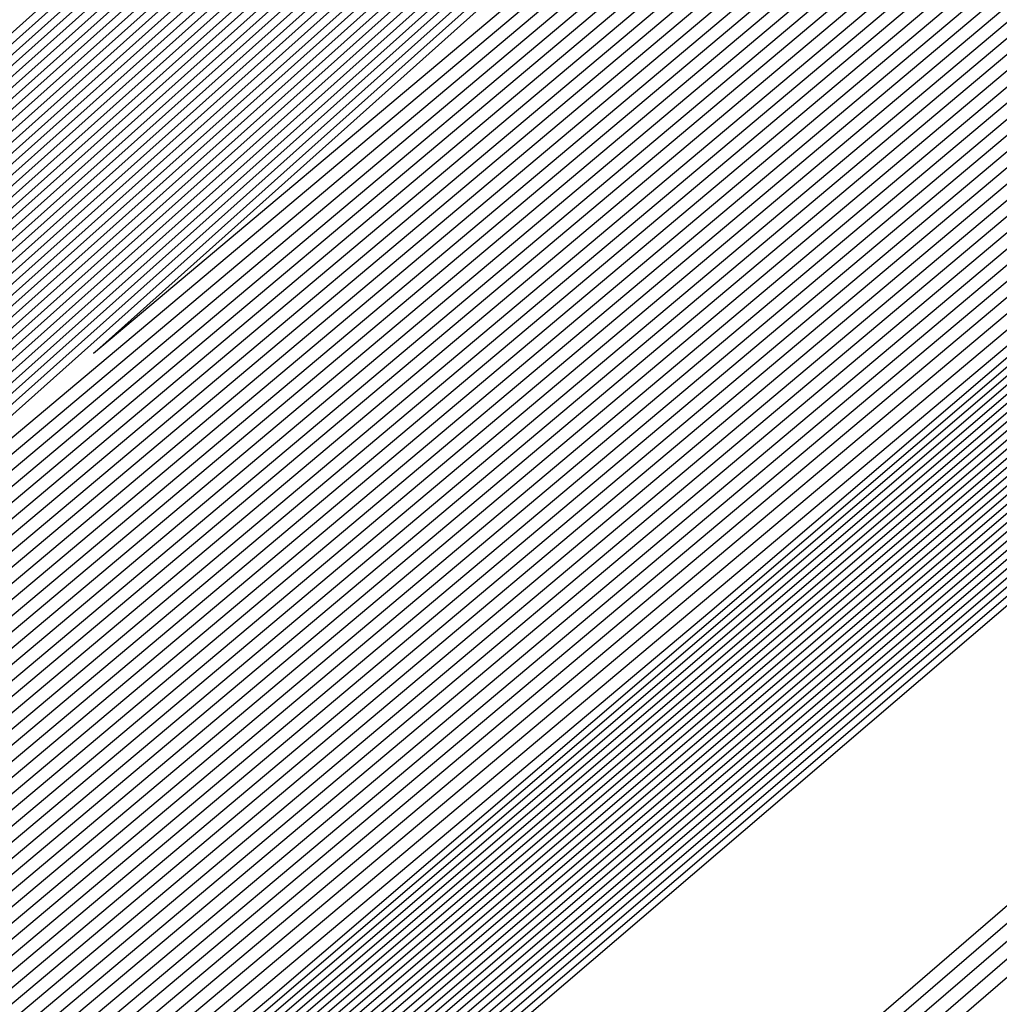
# Model space of a CAD drawing. Extents: x 3249832 to 3255657, y 13789405 to 13793316.
# Tile 734 of 1056: x 3253206.571 to 3253206.827, y 13791255.596 to 13791255.853. Entities that reach past the tile are written whole.
import ezdxf

# ---------------------------------------------------------------- set-up
doc = ezdxf.new("R2010")
doc.units = 0
doc.header["$LTSCALE"] = 100
doc.header["$MEASUREMENT"] = 0
for name, color, linetype in [('GRATIO_03231_CON', 1, 'CONTINUOUS'), ('GRATIO_0323_ICON', 1, 'CONTINUOUS'), ('TARGETS_EAST', 7, 'CONTINUOUS')]:
    doc.layers.add(name, color=color, linetype=linetype)

# ---------------------------------------------------------------- blocks, each defined once
blk = doc.blocks.new('Gratio_032316_contours')
at = {"layer": 'GRATIO_03231_CON', "color": 5, "linetype": 'Continuous', "flags": 128}
for points in [[(3253293.83167, 13791330.88045), (3253275.39736, 13791314.75135), (3253259.6945, 13791301.07777), (3253250.88464, 13791293.47583), (3253247.60402, 13791290.71447), (3253247.10757, 13791290.35085), (3253246.69656, 13791290.00204), (3253243.85762, 13791287.52479), (3253236.12374, 13791280.8358), (3253222.25472, 13791268.89288), (3253205.91767, 13791254.81834), (3253192.00653, 13791242.77561), (3253184.19264, 13791235.88971), (3253181.25697, 13791233.1319)], [(3253293.64218, 13791330.71812), (3253275.28219, 13791314.65413), (3253259.64258, 13791301.03582), (3253250.8681, 13791293.46475), (3253247.60055, 13791290.71473), (3253247.10604, 13791290.35265), (3253246.68141, 13791289.99191), (3253243.74646, 13791287.43197), (3253235.75176, 13791280.51879), (3253221.41583, 13791268.17464), (3253204.52912, 13791253.62687), (3253190.15004, 13791241.1791), (3253182.07332, 13791234.06158)], [(3253293.45268, 13791330.55578), (3253275.16702, 13791314.55691), (3253259.59067, 13791300.99388), (3253250.85155, 13791293.45368), (3253247.59708, 13791290.71499), (3253247.10451, 13791290.35445), (3253246.66626, 13791289.98178), (3253243.6353, 13791287.33914), (3253235.37978, 13791280.20179), (3253220.57694, 13791267.4564), (3253203.14057, 13791252.4354), (3253188.29355, 13791239.58258), (3253179.954, 13791232.23346)], [(3253308.44452, 13791343.76579), (3253293.07368, 13791330.23112), (3253274.93669, 13791314.36246), (3253259.48684, 13791300.90999), (3253250.81847, 13791293.43152), (3253247.59013, 13791290.71551), (3253247.10144, 13791290.35804), (3253246.63595, 13791289.96152), (3253243.41298, 13791287.15349), (3253234.63582, 13791279.56777), (3253218.89917, 13791266.01993), (3253200.36346, 13791250.05246), (3253184.58057, 13791236.38955), (3253175.71733, 13791228.58423), (3253172.40047, 13791225.5046), (3253171.87167, 13791224.84758), (3253171.83099, 13791224.68776), (3253171.81192, 13791224.61054), (3253171.80631, 13791224.57903), (3253171.80709, 13791224.56196), (3253171.81141, 13791224.55077), (3253171.8175, 13791224.5425)], [(3253308.192, 13791343.54795), (3253292.88418, 13791330.06879), (3253274.82152, 13791314.26524), (3253259.43492, 13791300.86805), (3253250.80192, 13791293.42045), (3253247.58666, 13791290.71576), (3253247.09991, 13791290.35984), (3253246.63023, 13791289.95949), (3253243.37731, 13791287.12548), (3253234.5186, 13791279.46953), (3253219.10173, 13791266.20888), (3253203.65505, 13791252.98282), (3253196.57706, 13791247.03615)], [(3253307.93948, 13791343.33011), (3253292.69468, 13791329.90645), (3253274.70635, 13791314.16802), (3253259.38301, 13791300.82611), (3253250.78538, 13791293.40937), (3253247.58319, 13791290.71602), (3253247.09838, 13791290.36164), (3253246.63006, 13791289.96223), (3253243.38596, 13791287.13554), (3253234.55099, 13791279.49977), (3253219.17525, 13791266.27429), (3253203.76972, 13791253.08339), (3253196.71057, 13791247.15255)], [(3253307.68696, 13791343.11228), (3253292.50518, 13791329.74412), (3253274.59119, 13791314.0708), (3253259.33109, 13791300.78416), (3253250.76884, 13791293.3983), (3253247.57972, 13791290.71628), (3253247.09685, 13791290.36343), (3253246.62988, 13791289.96496), (3253243.39462, 13791287.1456), (3253234.58339, 13791279.53), (3253219.24877, 13791266.33971), (3253203.88439, 13791253.18397), (3253196.84408, 13791247.26894)], [(3253307.18192, 13791342.67661), (3253292.12619, 13791329.41946), (3253274.36086, 13791313.87636), (3253259.22726, 13791300.70028), (3253250.73575, 13791293.37615), (3253247.57277, 13791290.7168), (3253247.09378, 13791290.36703), (3253246.62953, 13791289.97042), (3253243.41193, 13791287.16573), (3253234.64818, 13791279.59048), (3253219.39582, 13791266.47055), (3253204.11372, 13791253.38512), (3253197.11109, 13791247.50173)], [(3253306.9294, 13791342.45877), (3253291.93669, 13791329.25712), (3253274.24569, 13791313.77914), (3253259.17535, 13791300.65833), (3253250.71921, 13791293.36507), (3253247.5693, 13791290.71706), (3253247.09225, 13791290.36882), (3253246.62935, 13791289.97315), (3253243.42058, 13791287.17579), (3253234.68057, 13791279.62072), (3253219.46933, 13791266.53596), (3253204.22838, 13791253.4857), (3253197.2446, 13791247.61813)], [(3253306.67688, 13791342.24094), (3253291.74719, 13791329.09479), (3253274.13052, 13791313.68192), (3253259.12343, 13791300.61639), (3253250.70267, 13791293.354), (3253247.56583, 13791290.71731), (3253247.09072, 13791290.37062), (3253246.62918, 13791289.97588), (3253243.42924, 13791287.18585), (3253234.71297, 13791279.65096), (3253219.54285, 13791266.60138), (3253204.34305, 13791253.58627), (3253197.37811, 13791247.73453)], [(3253306.42436, 13791342.0231), (3253291.55769, 13791328.93246), (3253274.01535, 13791313.58469), (3253259.07151, 13791300.57445), (3253250.68613, 13791293.34292), (3253247.56236, 13791290.71757), (3253247.08919, 13791290.37242), (3253246.629, 13791289.97862), (3253243.43789, 13791287.19591), (3253234.74536, 13791279.68119), (3253219.61637, 13791266.6668), (3253204.45771, 13791253.68685), (3253197.51162, 13791247.85092)], [(3253305.91932, 13791341.58743), (3253291.17869, 13791328.60779), (3253273.78502, 13791313.39025), (3253258.96768, 13791300.49056), (3253250.65304, 13791293.32077), (3253247.55541, 13791290.71809), (3253247.08612, 13791290.37601), (3253246.62865, 13791289.98408), (3253243.4552, 13791287.21604), (3253234.81015, 13791279.74167), (3253219.76341, 13791266.79763), (3253204.68704, 13791253.888), (3253197.77863, 13791248.08372)], [(3253305.6668, 13791341.36959), (3253290.98919, 13791328.44546), (3253273.66985, 13791313.29303), (3253258.91577, 13791300.44861), (3253250.6365, 13791293.30969), (3253247.55194, 13791290.71835), (3253247.08459, 13791290.37781), (3253246.62848, 13791289.98681), (3253243.46386, 13791287.2261), (3253234.84255, 13791279.77191), (3253219.83693, 13791266.86305), (3253204.80171, 13791253.98858), (3253197.91214, 13791248.20012)], [(3253305.41428, 13791341.15176), (3253290.79969, 13791328.28313), (3253273.55469, 13791313.19581), (3253258.86385, 13791300.40667), (3253250.61995, 13791293.29862), (3253247.54847, 13791290.71861), (3253247.08306, 13791290.3796), (3253246.6283, 13791289.98954), (3253243.47251, 13791287.23616), (3253234.87494, 13791279.80214), (3253219.91045, 13791266.92847), (3253204.91637, 13791254.08915), (3253198.04565, 13791248.31651)], [(3253305.16176, 13791340.93392), (3253290.6102, 13791328.1208), (3253273.43952, 13791313.09859), (3253258.81194, 13791300.36473), (3253250.60341, 13791293.28754), (3253247.545, 13791290.71886), (3253247.08152, 13791290.3814), (3253246.62812, 13791289.99227), (3253243.48117, 13791287.24622), (3253234.90734, 13791279.83238), (3253219.98397, 13791266.99388), (3253205.03104, 13791254.18973), (3253198.17916, 13791248.43291)], [(3253304.65672, 13791340.49825), (3253290.2312, 13791327.79613), (3253273.20919, 13791312.90414), (3253258.70811, 13791300.28084), (3253250.57033, 13791293.26539), (3253247.53805, 13791290.71938), (3253247.07846, 13791290.385), (3253246.62777, 13791289.99774), (3253243.49848, 13791287.26634), (3253234.97213, 13791279.89286), (3253220.13101, 13791267.12472), (3253205.26037, 13791254.39088), (3253198.44617, 13791248.6657)], [(3253304.4042, 13791340.28041), (3253290.0417, 13791327.6338), (3253273.09402, 13791312.80692), (3253258.65619, 13791300.2389), (3253250.55378, 13791293.25432), (3253247.53458, 13791290.71964), (3253247.07693, 13791290.38679), (3253246.6276, 13791290.00047), (3253243.50713, 13791287.2764), (3253235.00453, 13791279.9231), (3253220.20453, 13791267.19013), (3253205.37503, 13791254.49146), (3253198.57968, 13791248.7821)], [(3253304.15168, 13791340.06258), (3253289.8522, 13791327.47147), (3253272.97886, 13791312.7097), (3253258.60428, 13791300.19695), (3253250.53724, 13791293.24324), (3253247.53111, 13791290.7199), (3253247.07539, 13791290.38859), (3253246.62742, 13791290.0032), (3253243.51579, 13791287.28647), (3253235.03692, 13791279.95333), (3253220.27805, 13791267.25555), (3253205.4897, 13791254.59203), (3253198.71319, 13791248.8985)], [(3253303.89916, 13791339.84474), (3253289.6627, 13791327.30914), (3253272.86369, 13791312.61248), (3253258.55236, 13791300.15501), (3253250.5207, 13791293.23216), (3253247.52764, 13791290.72015), (3253247.07386, 13791290.39039), (3253246.62724, 13791290.00593), (3253243.52444, 13791287.29653), (3253235.06932, 13791279.98357), (3253220.35157, 13791267.32097), (3253205.60436, 13791254.69261), (3253198.8467, 13791249.01489)], [(3253303.39412, 13791339.40907), (3253289.2837, 13791326.98447), (3253272.63335, 13791312.41804), (3253258.44853, 13791300.07112), (3253250.48761, 13791293.21001), (3253247.52069, 13791290.72067), (3253247.0708, 13791290.39398), (3253246.62689, 13791290.0114), (3253243.54175, 13791287.31665), (3253235.13411, 13791280.04405), (3253220.49861, 13791267.4518), (3253205.83369, 13791254.89376), (3253199.11371, 13791249.24769)], [(3253303.1416, 13791339.19123), (3253289.09421, 13791326.82214), (3253272.51819, 13791312.32081), (3253258.39661, 13791300.02918), (3253250.47107, 13791293.19894), (3253247.51722, 13791290.72093), (3253247.06927, 13791290.39578), (3253246.62672, 13791290.01413), (3253243.55041, 13791287.32671), (3253235.1665, 13791280.07429), (3253220.57213, 13791267.51722), (3253205.94836, 13791254.99434), (3253199.24722, 13791249.36409)], [(3253302.88908, 13791338.9734), (3253288.90471, 13791326.65981), (3253272.40302, 13791312.22359), (3253258.3447, 13791299.98724), (3253250.45453, 13791293.18786), (3253247.51375, 13791290.72119), (3253247.06773, 13791290.39757), (3253246.62654, 13791290.01686), (3253243.55907, 13791287.33677), (3253235.1989, 13791280.10452), (3253220.64565, 13791267.58263), (3253206.06302, 13791255.09491), (3253199.38073, 13791249.48048)], [(3253302.63656, 13791338.75556), (3253288.71521, 13791326.49747), (3253272.28786, 13791312.12637), (3253258.29278, 13791299.94529), (3253250.43798, 13791293.17679), (3253247.51028, 13791290.72145), (3253247.0662, 13791290.39937), (3253246.62637, 13791290.01959), (3253243.56772, 13791287.34683), (3253235.23129, 13791280.13476), (3253220.71917, 13791267.64805), (3253206.17769, 13791255.19549), (3253199.51423, 13791249.59688)], [(3253302.13153, 13791338.31989), (3253288.33621, 13791326.17281), (3253272.05752, 13791311.93193), (3253258.18895, 13791299.8614), (3253250.4049, 13791293.15464), (3253247.50334, 13791290.72196), (3253247.06314, 13791290.40297), (3253246.62601, 13791290.02505), (3253243.58503, 13791287.36696), (3253235.29608, 13791280.19524), (3253220.86621, 13791267.77889), (3253206.40702, 13791255.39664), (3253199.78125, 13791249.82967)], [(3253301.879, 13791338.10206), (3253288.14671, 13791326.01048), (3253271.94236, 13791311.83471), (3253258.13704, 13791299.81946), (3253250.38836, 13791293.14356), (3253247.49986, 13791290.72222), (3253247.0616, 13791290.40476), (3253246.62584, 13791290.02779), (3253243.59369, 13791287.37702), (3253235.32848, 13791280.22547), (3253220.93973, 13791267.8443), (3253206.52168, 13791255.49722), (3253199.91476, 13791249.94607)], [(3253301.62648, 13791337.88422), (3253287.95721, 13791325.84815), (3253271.82719, 13791311.73748), (3253258.08512, 13791299.77752), (3253250.37181, 13791293.13248), (3253247.49639, 13791290.72248), (3253247.06007, 13791290.40656), (3253246.62566, 13791290.03052), (3253243.60234, 13791287.38708), (3253235.36087, 13791280.25571), (3253221.01325, 13791267.90972), (3253206.63635, 13791255.59779), (3253200.04827, 13791250.06247)], [(3253301.37397, 13791337.66638), (3253287.76771, 13791325.68581), (3253271.71202, 13791311.64027), (3253258.03321, 13791299.73557), (3253250.35527, 13791293.12141), (3253247.49292, 13791290.72274), (3253247.05854, 13791290.40836), (3253246.62549, 13791290.03325), (3253243.611, 13791287.39714), (3253235.39327, 13791280.28595), (3253221.08677, 13791267.97514), (3253206.75101, 13791255.69837), (3253200.18178, 13791250.17887)], [(3253300.86893, 13791337.23071), (3253287.38872, 13791325.36115), (3253271.48169, 13791311.44582), (3253257.92938, 13791299.65169), (3253250.32219, 13791293.09926), (3253247.48598, 13791290.72325), (3253247.05547, 13791290.41195), (3253246.62514, 13791290.03871), (3253243.62831, 13791287.41727), (3253235.45806, 13791280.34643), (3253221.23381, 13791268.10597), (3253206.98034, 13791255.89952), (3253200.44879, 13791250.41166)], [(3253300.61641, 13791337.01288), (3253287.19922, 13791325.19882), (3253271.36652, 13791311.3486), (3253257.87746, 13791299.60974), (3253250.30564, 13791293.08818), (3253247.4825, 13791290.72351), (3253247.05394, 13791290.41375), (3253246.62496, 13791290.04144), (3253243.63696, 13791287.42733), (3253235.49045, 13791280.37666), (3253221.30733, 13791268.17139), (3253207.09501, 13791256.0001), (3253200.5823, 13791250.52806)], [(3253300.36389, 13791336.79504), (3253287.00972, 13791325.03648), (3253271.25136, 13791311.25138), (3253257.82555, 13791299.5678), (3253250.2891, 13791293.07711), (3253247.47903, 13791290.72377), (3253247.05241, 13791290.41554), (3253246.62478, 13791290.04418), (3253243.64562, 13791287.43739), (3253235.52285, 13791280.4069), (3253221.38085, 13791268.2368), (3253207.20967, 13791256.10068), (3253200.71581, 13791250.64445)], [(3253300.11137, 13791336.57721), (3253286.82022, 13791324.87415), (3253271.13619, 13791311.15416), (3253257.77363, 13791299.52586), (3253250.27256, 13791293.06603), (3253247.47556, 13791290.72403), (3253247.05088, 13791290.41734), (3253246.62461, 13791290.04691), (3253243.65427, 13791287.44745), (3253235.55525, 13791280.43714), (3253221.45437, 13791268.30222), (3253207.32434, 13791256.20125), (3253200.84931, 13791250.76085)], [(3253299.60633, 13791336.14153), (3253286.44122, 13791324.54949), (3253270.90586, 13791310.95971), (3253257.6698, 13791299.44197), (3253250.23947, 13791293.04388), (3253247.46862, 13791290.72454), (3253247.04781, 13791290.42093), (3253246.62426, 13791290.05237), (3253243.67158, 13791287.46757), (3253235.62004, 13791280.49761), (3253221.60141, 13791268.43306), (3253207.55367, 13791256.4024), (3253201.11633, 13791250.99364)], [(3253299.35381, 13791335.9237), (3253286.25172, 13791324.38716), (3253270.79069, 13791310.86249), (3253257.61789, 13791299.40003), (3253250.22293, 13791293.0328), (3253247.46514, 13791290.7248), (3253247.04628, 13791290.42273), (3253246.62408, 13791290.0551), (3253243.68024, 13791287.47763), (3253235.65243, 13791280.52785), (3253221.67493, 13791268.49847), (3253207.66834, 13791256.50298), (3253201.24984, 13791251.11004)], [(3253299.10129, 13791335.70586), (3253286.06223, 13791324.22482), (3253270.67552, 13791310.76527), (3253257.56597, 13791299.35808), (3253250.20639, 13791293.02173), (3253247.46167, 13791290.72506), (3253247.04475, 13791290.42453), (3253246.62391, 13791290.05783), (3253243.68889, 13791287.4877), (3253235.68483, 13791280.55809), (3253221.74845, 13791268.56389), (3253207.783, 13791256.60355), (3253201.38335, 13791251.22644)], [(3253298.84877, 13791335.48803), (3253285.87273, 13791324.06249), (3253270.56035, 13791310.66805), (3253257.51405, 13791299.31614), (3253250.18984, 13791293.01065), (3253247.4582, 13791290.72532), (3253247.04322, 13791290.42633), (3253246.62373, 13791290.06056), (3253243.69755, 13791287.49776), (3253235.71722, 13791280.58833), (3253221.82197, 13791268.62931), (3253207.89767, 13791256.70413), (3253201.51686, 13791251.34284)], [(3253201.78387, 13791251.57563), (3253207.9623, 13791257.09412), (3253221.66398, 13791269.10982), (3253235.38538, 13791281.10331), (3253243.2891, 13791288.00542), (3253246.20227, 13791290.5478), (3253246.61813, 13791290.91233), (3253246.71931, 13791291.00925), (3253247.44584, 13791291.66218), (3253249.42713, 13791293.4231), (3253252.9792, 13791296.56607), (3253257.16467, 13791300.25348), (3253260.73276, 13791303.36979), (3253263.01952, 13791305.31895), (3253265.70807, 13791307.58288), (3253271.06834, 13791312.16303), (3253280.44457, 13791320.24638), (3253291.47832, 13791329.76215), (3253300.88547, 13791337.82513)], [(3253298.34373, 13791335.05235), (3253285.49373, 13791323.73782), (3253270.33006, 13791310.47357), (3253257.41034, 13791299.23211), (3253250.15702, 13791292.9882), (3253247.45165, 13791290.72536), (3253247.04061, 13791290.42937), (3253246.62378, 13791290.06555), (3253243.71512, 13791287.51757), (3253235.78213, 13791280.64867), (3253221.96904, 13791268.7601), (3253208.127, 13791256.90528), (3253201.78387, 13791251.57563)], [(3253201.91738, 13791251.69203), (3253208.07746, 13791257.19413), (3253221.73845, 13791269.17414), (3253235.41911, 13791281.13201), (3253243.29939, 13791288.01359), (3253246.204, 13791290.54832), (3253246.61884, 13791290.91154), (3253246.71261, 13791291.00114), (3253247.38504, 13791291.60539), (3253249.2187, 13791293.23509), (3253252.50609, 13791296.14386), (3253256.37967, 13791299.5565), (3253259.68189, 13791302.44059), (3253261.82473, 13791304.26746), (3253264.49834, 13791306.52336), (3253269.96241, 13791311.1983), (3253279.54064, 13791319.4595), (3253290.81283, 13791329.18307), (3253300.42277, 13791337.42236)], [(3253298.09121, 13791334.83452), (3253285.30424, 13791323.57548), (3253270.21493, 13791310.37629), (3253257.35856, 13791299.19), (3253250.14077, 13791292.97675), (3253247.44864, 13791290.72505), (3253247.03961, 13791290.4305), (3253246.62406, 13791290.06771), (3253243.72406, 13791287.52727), (3253235.81466, 13791280.67874), (3253222.0426, 13791268.82547), (3253208.24167, 13791257.00585), (3253201.91738, 13791251.69203)], [(3253202.05089, 13791251.80842), (3253208.19262, 13791257.29414), (3253221.81293, 13791269.23846), (3253235.45285, 13791281.16071), (3253243.30968, 13791288.02177), (3253246.20573, 13791290.54885), (3253246.61956, 13791290.91074), (3253246.7059, 13791290.99304), (3253247.32424, 13791291.5486), (3253249.01027, 13791293.04708), (3253252.03297, 13791295.72165), (3253255.59467, 13791298.85952), (3253258.63101, 13791301.5114), (3253260.62994, 13791303.21597), (3253263.28861, 13791305.46384), (3253268.85648, 13791310.23357), (3253278.63672, 13791318.67262), (3253290.14734, 13791328.60399), (3253299.96006, 13791337.01958)], [(3253297.83869, 13791334.61668), (3253285.11475, 13791323.41314), (3253270.09981, 13791310.27902), (3253257.30679, 13791299.14788), (3253250.12455, 13791292.96527), (3253247.44567, 13791290.72468), (3253247.03867, 13791290.43158), (3253246.62439, 13791290.06982), (3253243.73305, 13791287.53693), (3253235.8472, 13791280.70879), (3253222.11616, 13791268.89083), (3253208.35634, 13791257.10642), (3253202.05089, 13791251.80842)], [(3253222.18973, 13791268.9562), (3253208.47101, 13791257.20698), (3253202.18439, 13791251.92482), (3253202.18439, 13791251.92482), (3253208.30778, 13791257.39414), (3253221.8874, 13791269.30278)], [(3253222.33685, 13791269.08692), (3253208.70035, 13791257.40813), (3253202.45141, 13791252.15761), (3253202.45141, 13791252.15761), (3253208.5381, 13791257.59416), (3253222.03635, 13791269.43142)], [(3253222.41042, 13791269.15229), (3253208.81502, 13791257.50869), (3253202.58492, 13791252.27401), (3253202.58492, 13791252.27401), (3253208.65326, 13791257.69417), (3253222.11082, 13791269.49575)], [(3253222.48398, 13791269.21765), (3253208.92969, 13791257.60926), (3253202.71843, 13791252.39041), (3253202.71843, 13791252.39041), (3253208.76842, 13791257.79418), (3253222.18529, 13791269.56007)], [(3253222.55754, 13791269.28301), (3253209.04436, 13791257.70983), (3253202.85194, 13791252.50681), (3253202.85193, 13791252.50681), (3253208.88358, 13791257.89419), (3253222.25977, 13791269.62439)], [(3253222.70467, 13791269.41374), (3253209.2737, 13791257.91097), (3253203.11895, 13791252.7396), (3253203.11895, 13791252.7396), (3253209.1139, 13791258.0942), (3253222.40871, 13791269.75304)], [(3253222.77823, 13791269.4791), (3253209.38837, 13791258.01154), (3253203.25246, 13791252.856), (3253203.25246, 13791252.856), (3253209.22906, 13791258.19421), (3253222.48319, 13791269.81736)], [(3253222.8518, 13791269.54447), (3253209.50304, 13791258.11211), (3253203.38597, 13791252.97239), (3253203.38597, 13791252.97239), (3253209.34422, 13791258.29422), (3253222.55766, 13791269.88168)], [(3253222.92536, 13791269.60983), (3253209.61771, 13791258.21268), (3253203.51947, 13791253.08879), (3253203.51947, 13791253.08879), (3253209.45938, 13791258.39423), (3253222.63214, 13791269.946)], [(3253294.55593, 13791331.78482), (3253282.65133, 13791321.30274), (3253268.6032, 13791309.01445), (3253256.6338, 13791298.60027), (3253249.91373, 13791292.81609), (3253247.40711, 13791290.71997), (3253247.02638, 13791290.44557), (3253246.62867, 13791290.09727), (3253243.8498, 13791287.66252), (3253236.27025, 13791281.09954), (3253223.07249, 13791269.74056), (3253209.84706, 13791258.41382), (3253203.78649, 13791253.32159), (3253203.78649, 13791253.32159), (3253209.68971, 13791258.59423), (3253222.78114, 13791270.07458), (3253235.89161, 13791281.53353), (3253243.79641, 13791288.43297), (3253249.04881, 13791292.99861), (3253256.14655, 13791299.14707), (3253268.13516, 13791309.52901), (3253282.25127, 13791321.73092), (3253294.2793, 13791332.07331)], [(3253294.30341, 13791331.56698), (3253282.46184, 13791321.1404), (3253268.48808, 13791308.91717), (3253256.58203, 13791298.55815), (3253249.89752, 13791292.80461), (3253247.40414, 13791290.71961), (3253247.02543, 13791290.44664), (3253246.629, 13791290.09938), (3253243.85878, 13791287.67218), (3253236.30279, 13791281.1296), (3253223.14605, 13791269.80592), (3253209.96173, 13791258.51439), (3253203.92, 13791253.43798), (3253203.92, 13791253.43798), (3253209.80487, 13791258.69424), (3253222.85565, 13791270.13885), (3253235.92547, 13791281.56208), (3253243.80512, 13791288.43921), (3253249.03601, 13791292.98573), (3253256.09723, 13791299.1022), (3253268.02248, 13791309.42905), (3253282.06389, 13791321.56632), (3253294.02824, 13791331.85395)], [(3253294.05089, 13791331.34915), (3253282.27235, 13791320.97806), (3253268.37296, 13791308.8199), (3253256.53026, 13791298.51602), (3253249.8813, 13791292.79314), (3253247.40117, 13791290.71925), (3253247.02448, 13791290.44772), (3253246.62933, 13791290.10149), (3253243.86776, 13791287.68184), (3253236.33533, 13791281.15966), (3253223.21961, 13791269.87129), (3253210.0764, 13791258.61496), (3253204.05351, 13791253.55438), (3253204.05351, 13791253.55438), (3253209.92004, 13791258.79424), (3253222.93017, 13791270.20313), (3253235.95934, 13791281.59062), (3253243.81382, 13791288.44544), (3253249.02321, 13791292.97286), (3253256.04791, 13791299.05733), (3253267.90979, 13791309.32909), (3253281.87651, 13791321.40172), (3253293.77719, 13791331.63458)], [(3253293.79837, 13791331.13131), (3253282.08285, 13791320.81572), (3253268.25784, 13791308.72262), (3253256.47849, 13791298.4739), (3253249.86508, 13791292.78166), (3253247.39821, 13791290.71889), (3253247.02354, 13791290.4488), (3253246.62966, 13791290.1036), (3253243.87675, 13791287.6915), (3253236.36787, 13791281.18972), (3253223.29318, 13791269.93665), (3253210.19107, 13791258.71553), (3253204.18702, 13791253.67078), (3253204.18701, 13791253.67078), (3253210.0352, 13791258.89424), (3253223.00468, 13791270.26741), (3253235.9932, 13791281.61917), (3253243.82253, 13791288.45167), (3253249.01041, 13791292.95999), (3253255.9986, 13791299.01245), (3253267.79711, 13791309.22914), (3253281.68913, 13791321.23712), (3253293.52613, 13791331.41522)], [(3253281.70387, 13791320.49104), (3253268.02759, 13791308.52807), (3253256.37495, 13791298.38965), (3253249.83265, 13791292.75871), (3253247.39227, 13791290.71816), (3253247.02165, 13791290.45095), (3253246.63032, 13791290.10782), (3253243.89471, 13791287.71083), (3253236.43295, 13791281.24983), (3253223.4403, 13791270.06738), (3253210.42041, 13791258.91666), (3253204.45403, 13791253.90357), (3253204.45403, 13791253.90357), (3253210.2655, 13791259.09429), (3253223.15342, 13791270.39627), (3253236.05998, 13791281.67732), (3253243.49467, 13791288.16911), (3253246.23629, 13791290.55891), (3253246.63094, 13791290.89792), (3253246.97688, 13791291.19282), (3253249.38096, 13791293.27243), (3253255.90221, 13791298.92109), (3253267.57241, 13791309.02875), (3253281.31446, 13791320.90786)], [(3253281.51437, 13791320.3287), (3253267.91246, 13791308.4308), (3253256.32319, 13791298.34753), (3253249.81643, 13791292.74723), (3253247.38931, 13791290.7178), (3253247.0207, 13791290.45203), (3253246.63065, 13791290.10993), (3253243.90369, 13791287.72049), (3253236.4655, 13791281.27989), (3253223.51387, 13791270.13274), (3253210.53508, 13791259.01723), (3253204.58754, 13791254.01997), (3253204.58754, 13791254.01997), (3253210.38066, 13791259.1943), (3253223.22789, 13791270.4606), (3253236.0937, 13791281.70603), (3253243.50493, 13791288.17732), (3253246.23793, 13791290.55953), (3253246.63143, 13791290.89735), (3253246.97568, 13791291.19044), (3253249.36691, 13791293.25849), (3253255.85289, 13791298.87622), (3253267.45972, 13791308.92879), (3253281.12708, 13791320.74326)], [(3253281.32488, 13791320.16636), (3253267.79734, 13791308.33352), (3253256.27142, 13791298.30541), (3253249.80022, 13791292.73576), (3253247.38634, 13791290.71744), (3253247.01976, 13791290.4531), (3253246.63098, 13791290.11204), (3253243.91267, 13791287.73015), (3253236.49804, 13791281.30995), (3253223.58743, 13791270.1981), (3253210.64975, 13791259.1178), (3253204.72105, 13791254.13636), (3253204.72105, 13791254.13637), (3253210.49582, 13791259.2943), (3253223.30236, 13791270.52492), (3253236.12742, 13791281.73474), (3253243.51518, 13791288.18552), (3253246.23956, 13791290.56015), (3253246.63193, 13791290.89678), (3253246.97448, 13791291.18805), (3253249.35287, 13791293.24455), (3253255.80356, 13791298.83135), (3253267.34704, 13791308.82884), (3253280.9397, 13791320.57865)], [(3253281.13539, 13791320.00402), (3253267.68222, 13791308.23625), (3253256.21965, 13791298.26328), (3253249.784, 13791292.72428), (3253247.38337, 13791290.71708), (3253247.01881, 13791290.45418), (3253246.63131, 13791290.11416), (3253243.92165, 13791287.73981), (3253236.53058, 13791281.34001), (3253223.66099, 13791270.26347), (3253210.76442, 13791259.21837), (3253204.85455, 13791254.25276), (3253204.85455, 13791254.25276), (3253210.61098, 13791259.39431), (3253223.37683, 13791270.58925), (3253236.16114, 13791281.76345), (3253243.52543, 13791288.19373), (3253246.2412, 13791290.56077), (3253246.63242, 13791290.89621), (3253246.97329, 13791291.18567), (3253249.33882, 13791293.23061), (3253255.75424, 13791298.78648), (3253267.23435, 13791308.72888), (3253280.75231, 13791320.41405)], [(3253267.45197, 13791308.0417), (3253256.11611, 13791298.17904), (3253249.75157, 13791292.70133), (3253247.37744, 13791290.71635), (3253247.01692, 13791290.45633), (3253246.63197, 13791290.11838), (3253243.93961, 13791287.75913), (3253236.59567, 13791281.40012), (3253223.80812, 13791270.3942), (3253210.99376, 13791259.41951), (3253205.12157, 13791254.48556), (3253205.12157, 13791254.48556), (3253210.84129, 13791259.59433), (3253223.52577, 13791270.7179), (3253236.22858, 13791281.82086), (3253243.54593, 13791288.21014), (3253246.24446, 13791290.562), (3253246.6334, 13791290.89508), (3253246.97089, 13791291.1809), (3253249.31072, 13791293.20273), (3253255.65559, 13791298.69674), (3253267.00898, 13791308.52897)], [(3253267.33685, 13791307.94442), (3253256.06434, 13791298.13691), (3253249.73535, 13791292.68985), (3253247.37447, 13791290.71599), (3253247.01598, 13791290.45741), (3253246.6323, 13791290.12049), (3253243.9486, 13791287.76879), (3253236.62821, 13791281.43018), (3253223.88168, 13791270.45956), (3253211.10843, 13791259.52008), (3253205.25508, 13791254.60195), (3253205.25508, 13791254.60195), (3253210.95645, 13791259.69434), (3253223.60023, 13791270.78223), (3253236.2623, 13791281.84957), (3253243.55619, 13791288.21834), (3253246.2461, 13791290.56262), (3253246.63389, 13791290.89451), (3253246.96969, 13791291.17852), (3253249.29667, 13791293.18879), (3253255.60626, 13791298.65187), (3253266.8963, 13791308.42902)], [(3253267.22172, 13791307.84715), (3253256.01257, 13791298.09479), (3253249.71913, 13791292.67838), (3253247.37151, 13791290.71563), (3253247.01503, 13791290.45848), (3253246.63263, 13791290.1226), (3253243.95758, 13791287.77846), (3253236.66075, 13791281.46024), (3253223.95525, 13791270.52492), (3253211.2231, 13791259.62065), (3253205.38858, 13791254.71835), (3253205.38859, 13791254.71835), (3253211.07161, 13791259.79435), (3253223.6747, 13791270.84655), (3253236.29602, 13791281.87828), (3253243.56644, 13791288.22655), (3253246.24773, 13791290.56324), (3253246.63439, 13791290.89394), (3253246.9685, 13791291.17613), (3253249.28262, 13791293.17485), (3253255.55694, 13791298.607), (3253266.78361, 13791308.32906)], [(3253267.1066, 13791307.74987), (3253255.96081, 13791298.05266), (3253249.70292, 13791292.6669), (3253247.36854, 13791290.71526), (3253247.01409, 13791290.45956), (3253246.63296, 13791290.12471), (3253243.96656, 13791287.78812), (3253236.69329, 13791281.49029), (3253224.02881, 13791270.59029), (3253211.33777, 13791259.72122), (3253205.52209, 13791254.83475), (3253205.52209, 13791254.83475), (3253211.18677, 13791259.89435), (3253223.74917, 13791270.91088), (3253236.32974, 13791281.90699), (3253243.57669, 13791288.23475), (3253246.24937, 13791290.56386), (3253246.63488, 13791290.89337), (3253246.9673, 13791291.17375), (3253249.26858, 13791293.16091), (3253255.50762, 13791298.56213), (3253266.67093, 13791308.22911)], [(3253266.87636, 13791307.55532), (3253255.85727, 13791297.96842), (3253249.67048, 13791292.64395), (3253247.36261, 13791290.71454), (3253247.01219, 13791290.46171), (3253246.63362, 13791290.12893), (3253243.98452, 13791287.80744), (3253236.75838, 13791281.55041), (3253224.17594, 13791270.72101), (3253211.56711, 13791259.92236), (3253205.78911, 13791255.06754), (3253205.78911, 13791255.06754), (3253211.41709, 13791260.09437), (3253223.89811, 13791271.03953), (3253236.39717, 13791281.9644), (3253243.59719, 13791288.25117), (3253246.25263, 13791290.56509), (3253246.63586, 13791290.89224), (3253246.96491, 13791291.16898), (3253249.24048, 13791293.13303), (3253255.40897, 13791298.4724), (3253266.44556, 13791308.0292)], [(3253266.76123, 13791307.45805), (3253255.8055, 13791297.92629), (3253249.65427, 13791292.63247), (3253247.35964, 13791290.71418), (3253247.01125, 13791290.46279), (3253246.63395, 13791290.13104), (3253243.9935, 13791287.8171), (3253236.79092, 13791281.58047), (3253224.2495, 13791270.78638), (3253211.68179, 13791260.02293), (3253205.92262, 13791255.18394), (3253205.92262, 13791255.18394), (3253211.53225, 13791260.19438), (3253223.97258, 13791271.10386), (3253236.43089, 13791281.99311), (3253243.60744, 13791288.25937), (3253246.25427, 13791290.56571), (3253246.63635, 13791290.89167), (3253246.96371, 13791291.1666), (3253249.22643, 13791293.11909), (3253255.35964, 13791298.42753), (3253266.33287, 13791307.92924)], [(3253266.64611, 13791307.36077), (3253255.75373, 13791297.88417), (3253249.63805, 13791292.621), (3253247.35667, 13791290.71382), (3253247.0103, 13791290.46387), (3253246.63428, 13791290.13316), (3253244.00248, 13791287.82676), (3253236.82346, 13791281.61053), (3253224.32306, 13791270.85174), (3253211.79646, 13791260.1235), (3253206.05613, 13791255.30034), (3253206.05613, 13791255.30033), (3253211.64741, 13791260.29439), (3253224.04705, 13791271.16818), (3253236.46461, 13791282.02182), (3253243.6177, 13791288.26758), (3253246.2559, 13791290.56633), (3253246.63684, 13791290.8911), (3253246.96251, 13791291.16422), (3253249.21238, 13791293.10515), (3253255.31032, 13791298.38266), (3253266.22019, 13791307.82929)], [(3253266.53099, 13791307.2635), (3253255.70196, 13791297.84205), (3253249.62183, 13791292.60952), (3253247.35371, 13791290.71345), (3253247.00936, 13791290.46494), (3253246.63461, 13791290.13527), (3253244.01147, 13791287.83642), (3253236.856, 13791281.64058), (3253224.39663, 13791270.9171), (3253211.91113, 13791260.22407), (3253206.18963, 13791255.41673), (3253206.18963, 13791255.41673), (3253211.76257, 13791260.3944), (3253224.12152, 13791271.23251), (3253236.49833, 13791282.05053), (3253243.62795, 13791288.27578), (3253246.25754, 13791290.56695), (3253246.63734, 13791290.89054), (3253246.96131, 13791291.16183), (3253249.19833, 13791293.09121), (3253255.26099, 13791298.33779), (3253266.1075, 13791307.72933)], [(3253266.30074, 13791307.06895), (3253255.59843, 13791297.7578), (3253249.5894, 13791292.58657), (3253247.34778, 13791290.71273), (3253247.00747, 13791290.4671), (3253246.63526, 13791290.13949), (3253244.02943, 13791287.85574), (3253236.92109, 13791281.7007), (3253224.54375, 13791271.04783), (3253212.14047, 13791260.42521), (3253206.45665, 13791255.64953), (3253206.45665, 13791255.64953), (3253211.99289, 13791260.59441), (3253224.27046, 13791271.36115), (3253236.56577, 13791282.10794), (3253243.64845, 13791288.29219), (3253246.2608, 13791290.56818), (3253246.63832, 13791290.8894), (3253246.95892, 13791291.15707), (3253249.17024, 13791293.06333), (3253255.16235, 13791298.24805), (3253265.88213, 13791307.52942)], [(3253266.18562, 13791306.97167), (3253255.54666, 13791297.71567), (3253249.57318, 13791292.57509), (3253247.34481, 13791290.71237), (3253247.00652, 13791290.46817), (3253246.63559, 13791290.1416), (3253244.03841, 13791287.86541), (3253236.95363, 13791281.73076), (3253224.61732, 13791271.1132), (3253212.25514, 13791260.52577), (3253206.59016, 13791255.76592), (3253206.59016, 13791255.76592), (3253212.10805, 13791260.69442), (3253224.34492, 13791271.42548), (3253236.59949, 13791282.13665), (3253243.6587, 13791288.3004), (3253246.26244, 13791290.5688), (3253246.63881, 13791290.88883), (3253246.95772, 13791291.15468), (3253249.15619, 13791293.04939), (3253255.11302, 13791298.20318), (3253265.76944, 13791307.42947)]]:
    blk.add_lwpolyline(points, dxfattribs=at)
at = {"layer": 'GRATIO_0323_ICON', "color": 7, "linetype": 'Continuous', "flags": 128}
for points in [[(3253293.26318, 13791330.39345), (3253275.05185, 13791314.45969), (3253259.53875, 13791300.95194), (3253250.83501, 13791293.4426), (3253247.59361, 13791290.71525), (3253247.10298, 13791290.35624), (3253246.6511, 13791289.97165), (3253243.52414, 13791287.24631), (3253235.0078, 13791279.88478), (3253219.73806, 13791266.73817), (3253201.75202, 13791251.24392), (3253186.43706, 13791237.98607), (3253177.83468, 13791230.40533)], [(3253307.43444, 13791342.89444), (3253292.31568, 13791329.58179), (3253274.47602, 13791313.97358), (3253259.27918, 13791300.74222), (3253250.7523, 13791293.38722), (3253247.57625, 13791290.71654), (3253247.09531, 13791290.36523), (3253246.62971, 13791289.96769), (3253243.40327, 13791287.15567), (3253234.61578, 13791279.56024), (3253219.3223, 13791266.40513), (3253203.99905, 13791253.28454), (3253196.97759, 13791247.38534)], [(3253306.17184, 13791341.80526), (3253291.36819, 13791328.77013), (3253273.90019, 13791313.48747), (3253259.0196, 13791300.5325), (3253250.66958, 13791293.33184), (3253247.55889, 13791290.71783), (3253247.08765, 13791290.37421), (3253246.62883, 13791289.98135), (3253243.44655, 13791287.20597), (3253234.77776, 13791279.71143), (3253219.68989, 13791266.73221), (3253204.57238, 13791253.78743), (3253197.64512, 13791247.96732)], [(3253304.90924, 13791340.71608), (3253290.4207, 13791327.95847), (3253273.32436, 13791313.00136), (3253258.76002, 13791300.32278), (3253250.58687, 13791293.27647), (3253247.54153, 13791290.71912), (3253247.07999, 13791290.3832), (3253246.62795, 13791289.99501), (3253243.48982, 13791287.25628), (3253234.93973, 13791279.86262), (3253220.05749, 13791267.0593), (3253205.1457, 13791254.2903), (3253198.31267, 13791248.54931)], [(3253303.64664, 13791339.62691), (3253289.4732, 13791327.1468), (3253272.74852, 13791312.51526), (3253258.50045, 13791300.11307), (3253250.50416, 13791293.22109), (3253247.52417, 13791290.72041), (3253247.07233, 13791290.39218), (3253246.62707, 13791290.00866), (3253243.5331, 13791287.30659), (3253235.10171, 13791280.01381), (3253220.42509, 13791267.38638), (3253205.71903, 13791254.79319), (3253198.9802, 13791249.13129)], [(3253302.38404, 13791338.53773), (3253288.52571, 13791326.33514), (3253272.17269, 13791312.02915), (3253258.24087, 13791299.90335), (3253250.42144, 13791293.16571), (3253247.50681, 13791290.7217), (3253247.06467, 13791290.40117), (3253246.62619, 13791290.02232), (3253243.57638, 13791287.3569), (3253235.26369, 13791280.165), (3253220.79269, 13791267.71347), (3253206.29235, 13791255.29606), (3253199.64775, 13791249.71328)], [(3253301.12145, 13791337.44855), (3253287.57822, 13791325.52348), (3253271.59685, 13791311.54304), (3253257.98129, 13791299.69363), (3253250.33873, 13791293.11033), (3253247.48945, 13791290.723), (3253247.05701, 13791290.41015), (3253246.62531, 13791290.03598), (3253243.61965, 13791287.4072), (3253235.42566, 13791280.31619), (3253221.16029, 13791268.04055), (3253206.86568, 13791255.79895), (3253200.31528, 13791250.29526)], [(3253299.85885, 13791336.35937), (3253286.63072, 13791324.71182), (3253271.02102, 13791311.05694), (3253257.72172, 13791299.48391), (3253250.25601, 13791293.05496), (3253247.47209, 13791290.72429), (3253247.04935, 13791290.41914), (3253246.62443, 13791290.04964), (3253243.66293, 13791287.45751), (3253235.58764, 13791280.46738), (3253221.52789, 13791268.36764), (3253207.439, 13791256.30182), (3253200.98282, 13791250.87725)], [(3253298.59625, 13791335.27019), (3253285.68323, 13791323.90016), (3253270.44519, 13791310.57083), (3253257.46214, 13791299.2742), (3253250.1733, 13791292.99958), (3253247.45473, 13791290.72558), (3253247.04168, 13791290.42812), (3253246.62355, 13791290.0633), (3253243.7062, 13791287.50782), (3253235.74962, 13791280.61857), (3253221.89549, 13791268.69472), (3253208.01233, 13791256.80471), (3253201.65036, 13791251.45923)], [(3253222.26329, 13791269.02156), (3253208.58568, 13791257.30755), (3253202.3179, 13791252.04122), (3253202.3179, 13791252.04122), (3253208.42294, 13791257.49415), (3253221.96187, 13791269.36711)], [(3253222.63111, 13791269.34838), (3253209.15903, 13791257.8104), (3253202.98544, 13791252.6232), (3253202.98544, 13791252.6232), (3253208.99874, 13791257.99419), (3253222.33424, 13791269.68871)], [(3253294.80845, 13791332.00265), (3253282.84083, 13791321.46507), (3253268.71833, 13791309.11172), (3253256.68557, 13791298.6424), (3253249.92995, 13791292.82756), (3253247.41007, 13791290.72034), (3253247.02732, 13791290.44449), (3253246.62834, 13791290.09516), (3253243.84082, 13791287.65286), (3253236.2377, 13791281.06949), (3253222.99892, 13791269.67519), (3253209.73238, 13791258.31325), (3253203.65298, 13791253.20519), (3253203.65298, 13791253.20519), (3253209.57454, 13791258.49423), (3253222.70663, 13791270.0103), (3253235.85774, 13791281.50498), (3253243.7877, 13791288.42674), (3253249.0616, 13791293.01148), (3253256.19586, 13791299.19195), (3253268.24784, 13791309.62896), (3253282.43865, 13791321.89552), (3253294.53035, 13791332.29267)], [(3253281.89336, 13791320.65338), (3253268.14271, 13791308.62535), (3253256.42672, 13791298.43178), (3253249.84887, 13791292.77018), (3253247.39524, 13791290.71852), (3253247.02259, 13791290.44987), (3253246.62999, 13791290.10571), (3253243.88573, 13791287.70117), (3253236.40041, 13791281.21978), (3253223.36674, 13791270.00201), (3253210.30574, 13791258.8161), (3253204.32052, 13791253.78717), (3253204.32052, 13791253.78717), (3253210.15034, 13791258.99428), (3253223.07895, 13791270.33195), (3253236.02626, 13791281.64861), (3253243.48442, 13791288.1609), (3253246.23466, 13791290.5583), (3253246.63045, 13791290.89848), (3253246.97808, 13791291.1952), (3253249.39501, 13791293.28637), (3253255.95153, 13791298.96595), (3253267.68509, 13791309.1287), (3253281.50184, 13791321.07246)], [(3253280.94589, 13791319.84168), (3253267.5671, 13791308.13897), (3253256.16788, 13791298.22116), (3253249.76778, 13791292.7128), (3253247.38041, 13791290.71671), (3253247.01787, 13791290.45526), (3253246.63164, 13791290.11627), (3253243.93063, 13791287.74947), (3253236.56312, 13791281.37006), (3253223.73456, 13791270.32883), (3253210.87909, 13791259.31894), (3253204.98806, 13791254.36916), (3253204.98806, 13791254.36916), (3253210.72614, 13791259.49432), (3253223.4513, 13791270.65358), (3253236.19486, 13791281.79216), (3253243.53568, 13791288.20193), (3253246.24283, 13791290.56139), (3253246.63291, 13791290.89565), (3253246.97209, 13791291.18328), (3253249.32477, 13791293.21667), (3253255.70491, 13791298.74161), (3253267.12167, 13791308.62893), (3253280.56493, 13791320.24945)], [(3253266.99148, 13791307.6526), (3253255.90904, 13791298.01054), (3253249.6867, 13791292.65542), (3253247.36557, 13791290.7149), (3253247.01314, 13791290.46064), (3253246.63329, 13791290.12682), (3253243.97554, 13791287.79778), (3253236.72583, 13791281.52035), (3253224.10237, 13791270.65565), (3253211.45244, 13791259.82179), (3253205.6556, 13791254.95114), (3253205.6556, 13791254.95114), (3253211.30193, 13791259.99436), (3253223.82364, 13791270.9752), (3253236.36345, 13791281.93569), (3253243.58694, 13791288.24296), (3253246.251, 13791290.56448), (3253246.63537, 13791290.89281), (3253246.9661, 13791291.17137), (3253249.25453, 13791293.14697), (3253255.45829, 13791298.51727), (3253266.55824, 13791308.12915)], [(3253266.41586, 13791307.16622), (3253255.65019, 13791297.79992), (3253249.60562, 13791292.59805), (3253247.35074, 13791290.71309), (3253247.00841, 13791290.46602), (3253246.63494, 13791290.13738), (3253244.02045, 13791287.84608), (3253236.88854, 13791281.67064), (3253224.47019, 13791270.98247), (3253212.0258, 13791260.32464), (3253206.32314, 13791255.53313), (3253206.32314, 13791255.53313), (3253211.87773, 13791260.49441), (3253224.19599, 13791271.29683), (3253236.53205, 13791282.07923), (3253243.6382, 13791288.28399), (3253246.25917, 13791290.56757), (3253246.63783, 13791290.88997), (3253246.96012, 13791291.15945), (3253249.18429, 13791293.07727), (3253255.21167, 13791298.29292), (3253265.99481, 13791307.62938)]]:
    blk.add_lwpolyline(points, dxfattribs=at)

msp = doc.modelspace()

# ---------------------------------------------------------------- block references
at = {"layer": 'TARGETS_EAST'}
msp.add_blockref('Gratio_032316_contours', (0, 0), dxfattribs=at)

doc.saveas('drawing.dxf')
